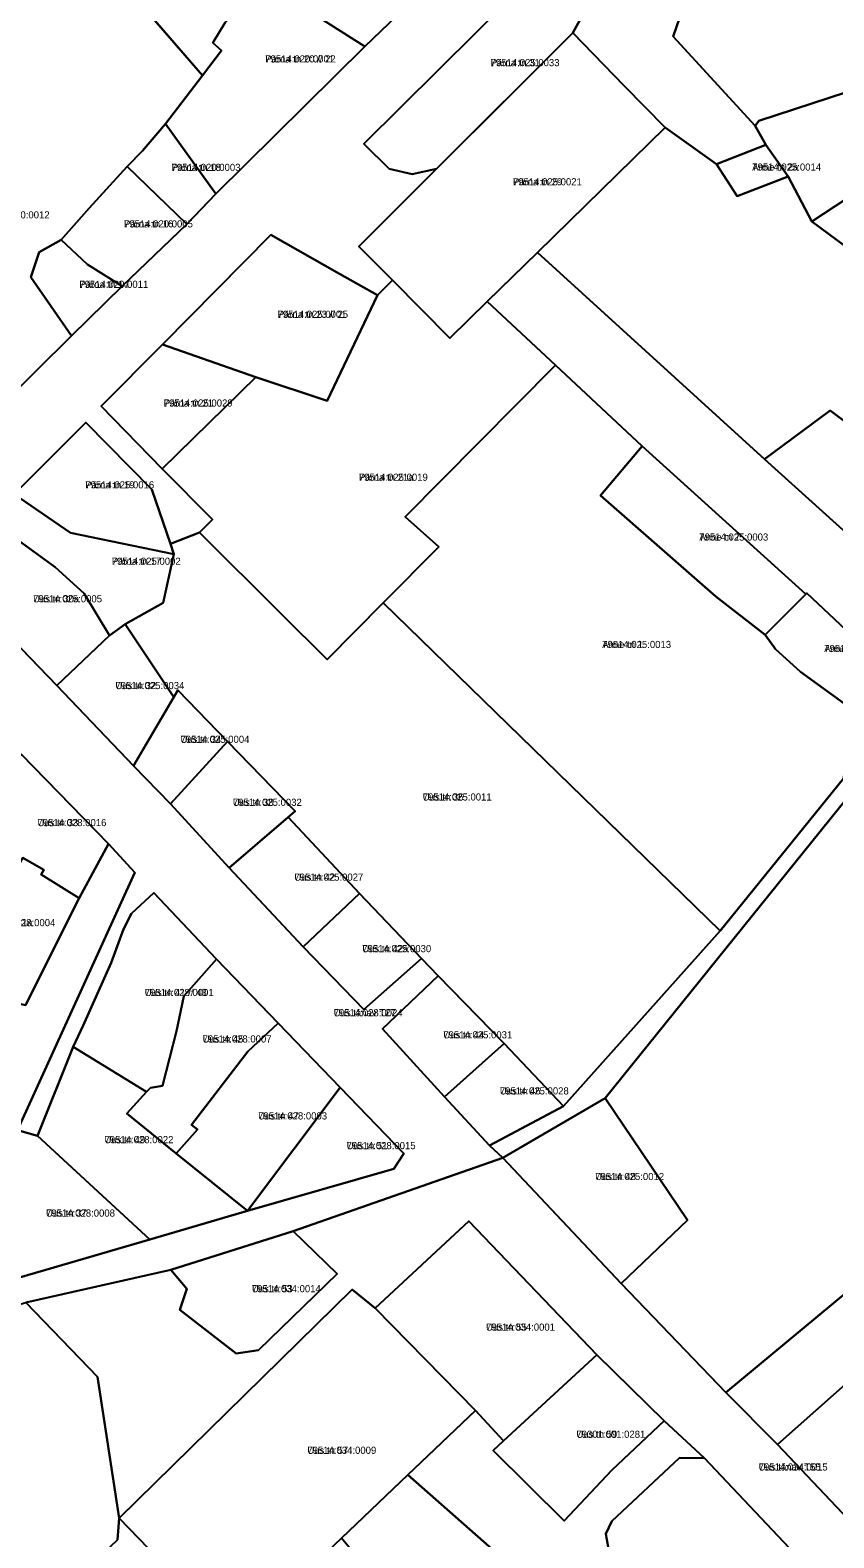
# Model space of a CAD drawing. Extents: x 643847 to 663718, y 6468443 to 6482775.
# Drawn here: x 660286.5 to 660455.6, y 6474325.6 to 6474642.8 of the extents above; entities that cross this region are included whole.
import ezdxf

# ---------------------------------------------------------------- set-up
doc = ezdxf.new("R2010")
doc.units = 0
for name, color, linetype in [('L_AADRESS', 7, 'Continuous'), ('PIIR', 7, 'Continuous'), ('TUNNUS', 7, 'Continuous')]:
    doc.layers.add(name, color=color, linetype=linetype)

msp = doc.modelspace()

# ---------------------------------------------------------------- linework, layer by layer
at = {"layer": 'PIIR'}
for points in [[(660327.5, 6474644.38), (660324.87, 6474640.1), (660326.75, 6474638.51), (660322.74, 6474633.27), (660271.41, 6474692.49)], [(660433.55, 6474675.6), (660421.78, 6474641.42), (660438.98, 6474622.69), (660441.21, 6474618.65), (660430.84, 6474614.56), (660420.03, 6474622.29), (660411.47, 6474631.09), (660400.61, 6474642.26), (660404.07, 6474648.49)], [(660396.03, 6474657.95), (660356.65, 6474618.87), (660361.96, 6474613.62), (660366.84, 6474612.46), (660371.97, 6474613.64), (660358.54, 6474600.22), (660355.58, 6474597.27), (660362.67, 6474590.16), (660359.51, 6474587.02), (660351.53, 6474591.54), (660337.07, 6474599.71), (660314.28, 6474576.68), (660301.41, 6474563.67), (660314.25, 6474550.5), (660324.83, 6474539.81), (660322.09, 6474537.1), (660315.97, 6474534.75), (660312.07, 6474546.14), (660298.18, 6474560.22), (660283.08, 6474545.19)], [(660280.34, 6474563.83), (660295.14, 6474578.47), (660305.84, 6474588.9), (660319.43, 6474601.94), (660325.53, 6474608.32), (660356.89, 6474639.32), (660375.41, 6474657.15)], [(660469.78, 6474505.64), (660449.86, 6474524.35), (660449.65, 6474524.14), (660415.25, 6474555.25), (660396.99, 6474572.28), (660382.59, 6474585.7), (660393.19, 6474596.04), (660440.96, 6474552.5), (660462.51, 6474533.09)], [(660267.9, 6474529.95), (660292.1, 6474504.89), (660308.19, 6474488.02), (660316, 6474480.05), (660328.35, 6474466.54), (660343.9, 6474449.93), (660356.69, 6474436.71), (660368.79, 6474447.45), (660372.3, 6474443.86), (660360.58, 6474432.69), (660373.62, 6474418.36), (660383.07, 6474408.15), (660385.89, 6474405.54), (660341.83, 6474390.14), (660316.05, 6474381.97), (660285.56, 6474375.1)], [(660474.52, 6474501.32), (660407.47, 6474418.08), (660385.89, 6474405.54), (660383.07, 6474408.15), (660398.66, 6474416.44), (660431.65, 6474453.33), (660457.61, 6474485.34)], [(660265.61, 6474374.97), (660311.67, 6474388.37), (660332.22, 6474394.36), (660363.01, 6474403.19), (660365.05, 6474406.42), (660351.67, 6474420.36), (660338.67, 6474433.9), (660325.66, 6474447.35), (660312.48, 6474461.26), (660307.8, 6474456.97), (660306.07, 6474453.63), (660303.5, 6474446.59), (660297.6, 6474433.38), (660295.49, 6474428.88), (660288.02, 6474410.16), (660283.8, 6474411.38), (660308.45, 6474465.56), (660302.93, 6474471.63), (660284.59, 6474490.43)], [(660518.81, 6474246.58), (660428.31, 6474342.37), (660419.82, 6474350.2), (660405.69, 6474364.08), (660378.73, 6474392.18), (660359.07, 6474373.89), (660354.2, 6474377.87), (660305.22, 6474329.7), (660300.63, 6474359.48), (660285.56, 6474375.1), (660316.05, 6474381.97), (660319.39, 6474377.98), (660317.95, 6474373.56), (660329.82, 6474364.38), (660334.51, 6474365.07), (660351.03, 6474381.11), (660341.83, 6474390.14), (660385.89, 6474405.54), (660410.77, 6474379.11), (660432.85, 6474356.2), (660443.7, 6474345.22), (660468.52, 6474319.01)], [(660388.95, 6474318.59), (660365.94, 6474338.85), (660380.14, 6474352.4), (660386.05, 6474346.01), (660383.84, 6474343.98), (660398.8, 6474329.18), (660408.84, 6474339.81), (660419.82, 6474350.2), (660428.31, 6474342.37), (660423.05, 6474342.43), (660408.86, 6474329.11), (660407.58, 6474326.43), (660408.37, 6474322.09)], [(660304.87, 6474325.17), (660305.22, 6474329.7), (660325.6, 6474308.64)]]:
    msp.add_lwpolyline(points, dxfattribs=at)
for points in [[(660525.52, 6474643.7), (660513.24, 6474618.9), (660490.85, 6474625.17), (660465.74, 6474632.21), (660439.75, 6474623.71), (660438.98, 6474622.69), (660421.78, 6474641.42), (660433.55, 6474675.6)], [(660375.41, 6474657.15), (660356.89, 6474639.32), (660342.28, 6474648.62), (660347.32, 6474654.05), (660351.7, 6474657.77), (660351.42, 6474658.3), (660362.41, 6474671.34)], [(660280.34, 6474563.83), (660271.45, 6474572.98), (660267.66, 6474576.11), (660253.92, 6474562.61), (660246.97, 6474567.33), (660237.97, 6474561.64), (660229.37, 6474570.49), (660236.22, 6474585.57), (660244.22, 6474601.87), (660260.39, 6474622.11), (660247.17, 6474635.51), (660258.46, 6474652.91), (660274.52, 6474636.58), (660294.2, 6474656.23), (660298.75, 6474660.95), (660322.74, 6474633.27), (660314.93, 6474623.06), (660310.08, 6474617.38), (660306.88, 6474614.07), (660298.85, 6474605.37), (660292.96, 6474598.67), (660288.35, 6474596.11), (660286.57, 6474590.81), (660295.14, 6474578.47)], [(660325.53, 6474608.32), (660314.93, 6474623.06), (660322.74, 6474633.27), (660326.75, 6474638.51), (660324.87, 6474640.1), (660327.5, 6474644.38), (660341.37, 6474659.26), (660347.32, 6474654.05), (660342.28, 6474648.62), (660356.89, 6474639.32)], [(660404.46, 6474652.51), (660404.07, 6474648.49), (660400.61, 6474642.26), (660371.97, 6474613.64), (660366.84, 6474612.46), (660361.96, 6474613.62), (660356.65, 6474618.87), (660396.03, 6474657.95)], [(660362.67, 6474590.16), (660355.58, 6474597.27), (660358.54, 6474600.22), (660400.61, 6474642.26), (660411.47, 6474631.09), (660420.03, 6474622.29), (660393.19, 6474596.04), (660382.59, 6474585.7), (660374.74, 6474578.01)], [(660470.8, 6474615.61), (660450.92, 6474602.53), (660445.94, 6474611.98), (660441.21, 6474618.65), (660438.98, 6474622.69), (660439.75, 6474623.71), (660465.74, 6474632.21)], [(660319.43, 6474601.94), (660306.88, 6474614.07), (660310.08, 6474617.38), (660314.93, 6474623.06), (660325.53, 6474608.32)], [(660420.03, 6474622.29), (660430.84, 6474614.56), (660435.19, 6474607.84), (660445.94, 6474611.98), (660450.92, 6474602.53), (660468.15, 6474589.76), (660488.38, 6474574.77), (660509.61, 6474565.91), (660487.85, 6474537.96), (660475.18, 6474521.69), (660462.51, 6474533.09), (660473.45, 6474548.77), (660454.76, 6474562.8), (660440.96, 6474552.5), (660393.19, 6474596.04)], [(660430.84, 6474614.56), (660441.21, 6474618.65), (660445.94, 6474611.98), (660435.19, 6474607.84)], [(660306.88, 6474614.07), (660319.43, 6474601.94), (660305.84, 6474588.9), (660298.53, 6474593.48), (660292.96, 6474598.67), (660298.85, 6474605.37)], [(660479.6, 6474601.6), (660468.15, 6474589.76), (660450.92, 6474602.53), (660470.8, 6474615.61)], [(660286.57, 6474590.81), (660288.35, 6474596.11), (660292.96, 6474598.67), (660298.53, 6474593.48), (660305.84, 6474588.9), (660295.14, 6474578.47)], [(660337.07, 6474599.71), (660351.53, 6474591.54), (660359.51, 6474587.02), (660348.96, 6474564.8), (660333.97, 6474569.78), (660314.28, 6474576.68)], [(660324.83, 6474539.81), (660314.25, 6474550.5), (660333.97, 6474569.78), (660348.96, 6474564.8), (660359.51, 6474587.02), (660362.67, 6474590.16), (660374.74, 6474578.01), (660382.59, 6474585.7), (660396.99, 6474572.28), (660388.72, 6474563.95), (660365.34, 6474540.4), (660372.44, 6474534.08), (660360.76, 6474522.32), (660348.93, 6474510.4), (660339.26, 6474520.02), (660322.09, 6474537.1)], [(660314.28, 6474576.68), (660333.97, 6474569.78), (660314.25, 6474550.5), (660301.41, 6474563.67)], [(660415.25, 6474555.25), (660406.43, 6474544.92), (660430.75, 6474523.63), (660441.1, 6474515.55), (660443.25, 6474512.57), (660448.56, 6474507.82), (660458.47, 6474500.57), (660457.61, 6474485.34), (660431.65, 6474453.33), (660360.76, 6474522.32), (660372.44, 6474534.08), (660365.34, 6474540.4), (660388.72, 6474563.95), (660396.99, 6474572.28)], [(660440.96, 6474552.5), (660454.76, 6474562.8), (660473.45, 6474548.77), (660462.51, 6474533.09)], [(660298.18, 6474560.22), (660312.07, 6474546.14), (660315.97, 6474534.75), (660316.72, 6474532.55), (660294.94, 6474537.04), (660283.08, 6474545.19)], [(660449.65, 6474524.14), (660441.1, 6474515.55), (660430.75, 6474523.63), (660406.43, 6474544.92), (660415.25, 6474555.25)], [(660283.08, 6474545.19), (660294.94, 6474537.04), (660316.72, 6474532.55), (660314.41, 6474522.32), (660306.47, 6474517.81), (660303.18, 6474515.42), (660297.85, 6474524.3), (660291.75, 6474529.8), (660277.76, 6474539.93)], [(660267.9, 6474529.95), (660277.76, 6474539.93), (660291.75, 6474529.8), (660297.85, 6474524.3), (660303.18, 6474515.42), (660292.1, 6474504.89)], [(660386.21, 6474429.59), (660372.3, 6474443.86), (660368.79, 6474447.45), (660355.75, 6474461.16), (660340.73, 6474477.2), (660342.22, 6474478.48), (660327.99, 6474493.14), (660317.54, 6474503.91), (660316.7, 6474502.48), (660306.47, 6474517.81), (660314.41, 6474522.32), (660316.72, 6474532.55), (660315.97, 6474534.75), (660322.09, 6474537.1), (660339.26, 6474520.02), (660348.93, 6474510.4), (660360.76, 6474522.32), (660431.65, 6474453.33), (660398.66, 6474416.44)], [(660469.78, 6474505.64), (660459.96, 6474499.52), (660458.47, 6474500.57), (660448.56, 6474507.82), (660443.25, 6474512.57), (660441.1, 6474515.55), (660449.65, 6474524.14), (660449.86, 6474524.35)], [(660308.19, 6474488.02), (660292.1, 6474504.89), (660303.18, 6474515.42), (660306.47, 6474517.81), (660316.7, 6474502.48)], [(660308.19, 6474488.02), (660317.54, 6474503.91), (660327.99, 6474493.14), (660316, 6474480.05)], [(660432.85, 6474356.2), (660410.77, 6474379.11), (660424.78, 6474392.42), (660407.47, 6474418.08), (660474.52, 6474501.32), (660520.18, 6474459.6), (660505.5, 6474444.88), (660506.49, 6474436.27), (660516.41, 6474425.51)], [(660316, 6474480.05), (660327.99, 6474493.14), (660342.22, 6474478.48), (660340.73, 6474477.2), (660328.35, 6474466.54)], [(660284.59, 6474490.43), (660302.93, 6474471.63), (660296.78, 6474460.2), (660288.77, 6474465.14), (660289.31, 6474466.15), (660284.9, 6474468.65), (660283.79, 6474466.76), (660273.27, 6474468.83)], [(660328.35, 6474466.54), (660340.73, 6474477.2), (660355.75, 6474461.16), (660343.9, 6474449.93)], [(660308.45, 6474465.56), (660283.8, 6474411.38), (660231.58, 6474425.15), (660252.4, 6474445.96), (660256.33, 6474444.21), (660285.5, 6474437.67), (660296.78, 6474460.2), (660302.93, 6474471.63)], [(660269.89, 6474469.51), (660273.27, 6474468.83), (660283.79, 6474466.76), (660284.9, 6474468.65), (660289.31, 6474466.15), (660288.77, 6474465.14), (660296.78, 6474460.2), (660285.5, 6474437.67), (660256.33, 6474444.21), (660252.4, 6474445.96), (660262.96, 6474456.5), (660260.32, 6474459.2), (660262.91, 6474470.86)], [(660325.66, 6474447.35), (660318.76, 6474439.55), (660317.26, 6474432.22), (660314.32, 6474420.69), (660311.75, 6474420.23), (660310.92, 6474419.43), (660295.49, 6474428.88), (660297.6, 6474433.38), (660303.5, 6474446.59), (660306.07, 6474453.63), (660307.8, 6474456.97), (660312.48, 6474461.26)], [(660343.9, 6474449.93), (660355.75, 6474461.16), (660368.79, 6474447.45), (660356.69, 6474436.71)], [(660338.67, 6474433.9), (660332.29, 6474427.9), (660320.4, 6474412.49), (660321.68, 6474411.47), (660317.19, 6474406.47), (660306.83, 6474414.84), (660310.92, 6474419.43), (660311.75, 6474420.23), (660314.32, 6474420.69), (660317.26, 6474432.22), (660318.76, 6474439.55), (660325.66, 6474447.35)], [(660360.58, 6474432.69), (660372.3, 6474443.86), (660386.21, 6474429.59), (660373.62, 6474418.36)], [(660443.7, 6474345.22), (660432.85, 6474356.2), (660516.41, 6474425.51), (660536.78, 6474443.28), (660546.4, 6474434.5), (660516.11, 6474408.39), (660495.94, 6474391), (660477.46, 6474374.67), (660459.84, 6474359.54)], [(660351.67, 6474420.36), (660332.22, 6474394.36), (660317.19, 6474406.47), (660321.68, 6474411.47), (660320.4, 6474412.49), (660332.29, 6474427.9), (660338.67, 6474433.9)], [(660332.22, 6474394.36), (660311.67, 6474388.37), (660288.02, 6474410.16), (660295.49, 6474428.88), (660310.92, 6474419.43), (660306.83, 6474414.84), (660317.19, 6474406.47)], [(660373.62, 6474418.36), (660386.21, 6474429.59), (660398.66, 6474416.44), (660383.07, 6474408.15)], [(660332.22, 6474394.36), (660351.67, 6474420.36), (660365.05, 6474406.42), (660363.01, 6474403.19)], [(660385.89, 6474405.54), (660407.47, 6474418.08), (660424.78, 6474392.42), (660410.77, 6474379.11)], [(660288.03, 6474410.18), (660311.67, 6474388.37), (660265.61, 6474374.97), (660269.9, 6474385.33), (660273.87, 6474394.94), (660283.8, 6474411.38)], [(660405.69, 6474364.08), (660386.05, 6474346.01), (660380.14, 6474352.4), (660359.07, 6474373.89), (660378.73, 6474392.18)], [(660341.83, 6474390.14), (660351.03, 6474381.11), (660334.51, 6474365.07), (660329.82, 6474364.38), (660317.95, 6474373.56), (660319.39, 6474377.98), (660316.05, 6474381.97)], [(660285.56, 6474375.1), (660300.63, 6474359.48), (660305.22, 6474329.7), (660304.87, 6474325.17), (660275.58, 6474297.34), (660274.53, 6474298.43), (660266.54, 6474290.76), (660255.38, 6474301.96), (660251.44, 6474299.34), (660238.77, 6474311.71), (660227.71, 6474322.5), (660241.33, 6474346.56), (660235.17, 6474350.8), (660231.2, 6474357.83), (660230.39, 6474359.2)], [(660359.07, 6474373.89), (660380.14, 6474352.4), (660365.94, 6474338.85), (660351.98, 6474325.49), (660340.91, 6474314.92), (660336.71, 6474319.59), (660325.6, 6474308.64), (660305.22, 6474329.7), (660354.2, 6474377.87)], [(660398.8, 6474329.18), (660383.84, 6474343.98), (660386.05, 6474346.01), (660405.69, 6474364.08), (660419.82, 6474350.2), (660408.84, 6474339.81)], [(660459.84, 6474359.54), (660483.73, 6474332.31), (660468.52, 6474319.01), (660443.7, 6474345.22)], [(660518.81, 6474246.58), (660499.85, 6474229.24), (660496.19, 6474225.89), (660410.82, 6474319.47), (660408.37, 6474322.09), (660407.58, 6474326.43), (660408.86, 6474329.11), (660423.05, 6474342.43), (660428.31, 6474342.37)], [(660370.7, 6474302.98), (660351.98, 6474325.49), (660365.94, 6474338.85), (660388.95, 6474318.59)]]:
    msp.add_lwpolyline(points, close=True, dxfattribs=at)

# ---------------------------------------------------------------- texts
at = {"layer": 'L_AADRESS'}
for s, p in [('Pärna tn 20 // 22', (660335.91, 6474635.99)), ('Pärna tn 31', (660383.33, 6474635.21)), ('Pärna tn 18', (660316.21, 6474613.17)), ('Anne tn 2a', (660438.37, 6474613.24)), ('Pärna tn 29', (660388.03, 6474610.14)), ('Pärna tn 16', (660306.2, 6474601.28)), ('Pärna tn 14', (660296.81, 6474588.57)), ('Pärna tn 23 // 25', (660338.52, 6474582.26)), ('Pärna tn 21', (660314.56, 6474563.59)), ('Pärna tn 21a', (660355.62, 6474547.98)), ('Pärna tn 19', (660298.05, 6474546.38)), ('Anne tn 7', (660427.25, 6474535.4)), ('Pärna tn 17', (660303.63, 6474530.31)), ('Uus tn 30a', (660287.08, 6474522.41)), ('Anne tn 1', (660406.81, 6474512.8)), ('Anne tn 7a', (660453.52, 6474511.94)), ('Uus tn 32', (660304.4, 6474504.15)), ('Uus tn 34', (660318.09, 6474492.84)), ('Uus tn 38', (660329.11, 6474479.59)), ('Uus tn 36', (660369.06, 6474480.71)), ('Uus tn 33', (660288, 6474475.32)), ('Uus tn 42', (660342.05, 6474463.85)), ('Uus tn 31a', (660277.26, 6474454.27)), ('Uus tn 42a', (660356.34, 6474448.8)), ('Uus tn 41 // 43', (660310.57, 6474439.58)), ('Uus tänav T27', (660350.32, 6474435.32)), ('Uus tn 44', (660373.39, 6474430.67)), ('Uus tn 45', (660322.75, 6474429.8)), ('Uus tn 46', (660385.28, 6474418.87)), ('Uus tn 47', (660334.43, 6474413.61)), ('Uus tn 49', (660302.1, 6474408.62)), ('Uus tn 51', (660353.05, 6474407.36)), ('Uus tn 48', (660405.34, 6474400.86)), ('Uus tn 37', (660289.8, 6474393.17)), ('Uus tn 53', (660333.11, 6474377.26)), ('Uus tn 55', (660382.38, 6474369.18)), ('Uus tn 59', (660401.39, 6474346.63)), ('Uus tn 57', (660344.78, 6474343.26)), ('Uus tänav T55', (660439.74, 6474339.75))]:
    msp.add_text(s, height=1.5, dxfattribs=at).set_placement(p)
at = {"layer": 'TUNNUS'}
for s, p in [('79514:020:0001', (660335.91, 6474635.99)), ('79514:025:0033', (660383.33, 6474635.21)), ('79514:020:0003', (660316.21, 6474613.17)), ('79514:025:0014', (660438.37, 6474613.24)), ('79514:025:0021', (660388.03, 6474610.14)), ('79514:020:0012', (660276.05, 6474603.18)), ('79514:020:0005', (660306.2, 6474601.28)), ('79514:020:0011', (660296.81, 6474588.57)), ('79514:025:0001', (660338.52, 6474582.26)), ('79514:025:0029', (660314.56, 6474563.59)), ('79514:025:0019', (660355.62, 6474547.98)), ('79514:025:0016', (660298.05, 6474546.38)), ('79514:025:0003', (660427.25, 6474535.4)), ('79514:025:0002', (660303.63, 6474530.31)), ('79514:025:0005', (660287.08, 6474522.41)), ('79514:025:0013', (660406.81, 6474512.8)), ('79514:025:0024', (660453.52, 6474511.94)), ('79514:025:0034', (660304.4, 6474504.15)), ('79514:025:0004', (660318.09, 6474492.84)), ('79514:025:0032', (660329.11, 6474479.59)), ('79514:025:0011', (660369.06, 6474480.71)), ('79514:028:0016', (660288, 6474475.32)), ('79514:025:0027', (660342.05, 6474463.85)), ('79514:028:0004', (660277.26, 6474454.27)), ('79514:025:0030', (660356.34, 6474448.8)), ('79514:028:0001', (660310.57, 6474439.58)), ('79514:028:0024', (660350.32, 6474435.32)), ('79514:025:0031', (660373.39, 6474430.67)), ('79514:028:0007', (660322.75, 6474429.8)), ('79514:025:0028', (660385.28, 6474418.87)), ('79514:028:0003', (660334.43, 6474413.61)), ('79514:028:0022', (660302.1, 6474408.62)), ('79514:028:0015', (660353.05, 6474407.36)), ('79514:025:0012', (660405.34, 6474400.86)), ('79514:028:0008', (660289.8, 6474393.17)), ('79514:034:0014', (660333.11, 6474377.26)), ('79514:034:0001', (660382.38, 6474369.18)), ('79301:001:0281', (660401.39, 6474346.63)), ('79514:034:0009', (660344.78, 6474343.26)), ('79514:034:0015', (660439.74, 6474339.75))]:
    msp.add_text(s, height=1.5, dxfattribs=at).set_placement(p)

doc.saveas('drawing.dxf')
